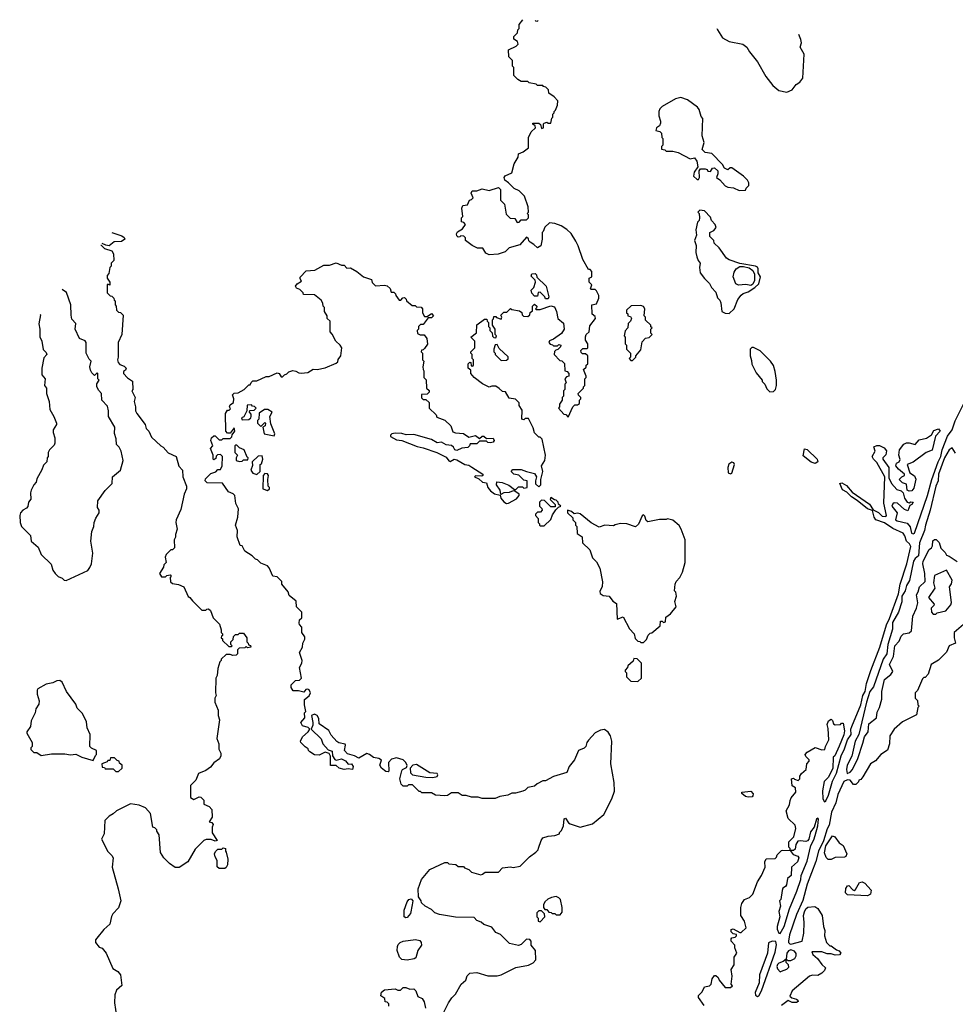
# Model space of a CAD drawing. Extents: x 2386423 to 2568864, y 578392 to 761999.
# Tile 282 of 454: x 2450858 to 2457830, y 742574 to 749910. Entities that reach past the tile are written whole.
import ezdxf

# ---------------------------------------------------------------- set-up
doc = ezdxf.new("R2010")
doc.units = 0

msp = doc.modelspace()

# ---------------------------------------------------------------- linework, layer by layer
at = {"layer": '0CON05XD'}
for points in [[(2454225.9, 746575.9), (2454310, 746525), (2454310, 746515), (2454301.7, 746508.3), (2454255, 746512.5), (2454247.5, 746505), (2454279.5, 746489.5), (2454306.7, 746465), (2454335, 746460), (2454345.4, 746425), (2454365, 746400), (2454395, 746377.1), (2454438.3, 746368.3), (2454442.5, 746345), (2454465, 746318.9), (2454485, 746306.7), (2454501.1, 746308.9), (2454560.7, 746339.3), (2454580, 746365), (2454580, 746375), (2454548.3, 746398.3), (2454535, 746400), (2454505, 746386.7), (2454466.1, 746383.9), (2454441.7, 746371.7), (2454436.7, 746405), (2454410, 746445), (2454412.5, 746467.5), (2454451.7, 746461.7), (2454501.7, 746441.7), (2454545, 746410), (2454555, 746410), (2454575, 746430), (2454605, 746430), (2454615, 746420), (2454640, 746425), (2454640, 746475), (2454615, 746480), (2454577, 746517), (2454540, 746525), (2454520, 746545), (2454531.7, 746558.3), (2454595, 746560), (2454633, 746543), (2454695, 746530), (2454707.5, 746505), (2454700, 746475), (2454701.7, 746451.7), (2454725, 746430), (2454740, 746445), (2454740, 746485), (2454756.2, 746545), (2454746.7, 746585), (2454770, 746625), (2454776.2, 746665), (2454750, 746785), (2454735, 746800), (2454725, 746800), (2454693, 746833), (2454685, 746870), (2454648.3, 746938.3), (2454625, 746940), (2454615, 746930), (2454600, 746935), (2454601.7, 747001.7), (2454580, 747035), (2454580, 747055), (2454551.7, 747081.7), (2454505, 747090), (2454478.3, 747138.3), (2454455, 747140), (2454431.7, 747161.7), (2454405, 747180), (2454375, 747180), (2454355, 747172.5), (2454306.4, 747196.4), (2454244, 747244), (2454220, 747275), (2454218.3, 747298.3), (2454200, 747315), (2454200, 747345), (2454211.7, 747358.3), (2454220, 747355), (2454221.7, 747331.7), (2454235, 747330), (2454240, 747335), (2454240, 747375), (2454230, 747385), (2454230, 747415), (2454220, 747425), (2454220, 747435), (2454250, 747465), (2454250, 747515), (2454220, 747545), (2454261.7, 747578.3), (2454263.9, 747636.1), (2454321.7, 747678.3), (2454338.3, 747678.3), (2454340, 747665), (2454350, 747655), (2454350, 747625), (2454360, 747615), (2454360, 747595), (2454378.3, 747578.3), (2454381.7, 747551.7), (2454391.7, 747541.7), (2454405, 747540), (2454410, 747555), (2454400, 747565), (2454400, 747605), (2454380, 747635), (2454380, 747675), (2454388.3, 747681.7), (2454391.7, 747698.3), (2454405, 747700), (2454411.7, 747691.7), (2454445, 747680), (2454450, 747695), (2454441.7, 747708.3), (2454465, 747730), (2454488.3, 747731.7), (2454515, 747757.5), (2454525, 747750), (2454581.7, 747741.7), (2454598.3, 747728.3), (2454601.7, 747711.7), (2454611.7, 747701.7), (2454645, 747700), (2454658.3, 747711.7), (2454661.7, 747728.3), (2454678.3, 747741.7), (2454680, 747775), (2454695, 747790), (2454710, 747775), (2454708.3, 747761.7), (2454700, 747755), (2454705, 747750), (2454735, 747750), (2454815, 747777.5), (2454841.7, 747771.7), (2454857.5, 747735), (2454867.5, 747685), (2454909.4, 747649.4), (2454916, 747604), (2454895, 747572.5), (2454835, 747530), (2454805, 747517.5), (2454800, 747505), (2454811.7, 747491.7), (2454828.3, 747488.3), (2454835, 747480), (2454865, 747480), (2454875, 747490), (2454890, 747485), (2454888.3, 747471.7), (2454868.3, 747451.7), (2454851.7, 747448.3), (2454841.7, 747438.3), (2454840, 747415), (2454881.7, 747371.7), (2454898.3, 747368.3), (2454918.3, 747348.3), (2454920, 747295), (2454938.3, 747288.3), (2454950, 747275), (2454950, 747255), (2454931.7, 747248.3), (2454920, 747235), (2454930, 747205), (2454920, 747195), (2454920, 747155), (2454910, 747145), (2454910, 747105), (2454900, 747095), (2454900, 747075), (2454880, 747045), (2454880, 747025), (2454872.5, 747015), (2454911.7, 746971.7), (2454928.3, 746968.3), (2454945, 746950), (2454980, 747025), (2454995, 747040), (2455015, 747040), (2455028.3, 747051.7), (2455030, 747075), (2455040, 747085), (2455040, 747095), (2455021.7, 747111.7), (2455020, 747125), (2455060, 747165), (2455060, 747175), (2455070, 747185), (2455070, 747235), (2455080, 747245), (2455080, 747255), (2455060, 747305), (2455078.3, 747321.7), (2455080, 747335), (2455090, 747345), (2455090, 747405), (2455075, 747420), (2455051.7, 747421.7), (2455041.7, 747431.7), (2455040, 747445), (2455055, 747460), (2455085, 747460), (2455090, 747465), (2455090, 747495), (2455073, 747523), (2455073, 747547), (2455080, 747565), (2455100, 747585), (2455105, 747630), (2455147.5, 747685), (2455145, 747700), (2455122.5, 747715), (2455120, 747785), (2455156.4, 747793.6), (2455172.5, 747835), (2455173.3, 747855), (2455155, 747890), (2455145, 747900), (2455115, 747900), (2455110, 747905), (2455120, 747935), (2455100, 747955), (2455100, 747985), (2455120, 747995), (2455120, 748035), (2455108.3, 748048.3), (2455095, 748050), (2455054.1, 748124.1), (2455020, 748225), (2455000.7, 748260.7), (2454966.1, 748316.1), (2454935, 748347.5), (2454893.3, 748373.3), (2454845, 748392.5), (2454805, 748397.5), (2454770, 748365), (2454758.3, 748331.7), (2454750, 748325), (2454750, 748275), (2454740, 748225), (2454715, 748210), (2454690, 748235), (2454661.7, 748251.7), (2454651.7, 748261.7), (2454648.3, 748278.3), (2454635, 748290), (2454585, 748232.5), (2454505, 748210), (2454475, 748180), (2454423, 748163), (2454355, 748157.5), (2454330.7, 748170.7), (2454308.3, 748208.3), (2454268.3, 748208.3), (2454228.3, 748228.3), (2454180, 748265), (2454180, 748285), (2454168.3, 748298.3), (2454145, 748300), (2454138.3, 748291.7), (2454125, 748290), (2454115, 748300), (2454112.5, 748315), (2454120.7, 748329.3), (2454158.3, 748351.7), (2454180, 748385), (2454168.3, 748398.3), (2454150, 748405), (2454150, 748435), (2454160, 748445), (2454152.5, 748505), (2454160, 748525), (2454195, 748530), (2454210, 748565), (2454225, 748570), (2454237, 748583), (2454223, 748617), (2454230, 748635), (2454265, 748633.8), (2454305, 748648.8), (2454355, 748636.7), (2454425, 748660), (2454440, 748645), (2454440, 748565), (2454470, 748535), (2454481.7, 748461.7), (2454511.7, 748431.7), (2454548.3, 748428.3), (2454565, 748400), (2454578.3, 748401.7), (2454595, 748420), (2454635, 748420), (2454650, 748435), (2454650, 748455), (2454640, 748465), (2454650, 748475), (2454647.5, 748515), (2454620, 748595), (2454580, 748635), (2454541.7, 748651.7), (2454500, 748695), (2454473.6, 748713.6), (2454468.8, 748735), (2454475, 748746.2), (2454525, 748770), (2454542.5, 748835), (2454572.5, 748885), (2454575, 748910), (2454610, 748925), (2454650, 748955), (2454648.3, 749031.7), (2454670, 749075), (2454700, 749105), (2454698.3, 749118.3), (2454681.7, 749131.7), (2454681.7, 749138.3), (2454725, 749140), (2454738.3, 749128.3), (2454745, 749100), (2454760, 749105), (2454760, 749135), (2454765, 749140), (2454785, 749147.5), (2454795, 749140), (2454815, 749140), (2454823, 749177), (2454830, 749185), (2454830, 749205), (2454840, 749215), (2454840, 749225), (2454850, 749235), (2454866.4, 749273.6), (2454867.5, 749305), (2454840, 749335), (2454801.7, 749361.7), (2454798.3, 749388.3), (2454778.3, 749408.3), (2454761.7, 749411.7), (2454755, 749420), (2454715, 749420), (2454705, 749430), (2454655, 749440), (2454645, 749450), (2454595, 749450), (2454570, 749465), (2454540, 749495), (2454540, 749555), (2454530, 749565), (2454530, 749605), (2454503, 749633), (2454500, 749685), (2454556.1, 749713.9), (2454571.7, 749728.3), (2454566.4, 749746.4), (2454540, 749765), (2454540, 749785), (2454568.3, 749811.7), (2454570, 749835), (2454580, 749845), (2454580, 749875), (2454605.6, 749910.1)], [(2454697.7, 749906), (2454701.7, 749901.7), (2454715, 749900), (2454720.2, 749905)], [(2456053, 749844.7), (2456057.5, 749835), (2456094.1, 749774.1), (2456145, 749747.5), (2456245, 749726.7), (2456275.9, 749705.9), (2456295, 749670), (2456356.7, 749595), (2456416.4, 749486.4), (2456470.7, 749420.7), (2456515, 749383.3), (2456575, 749370), (2456615, 749387.5), (2456643.6, 749426.4), (2456670, 749445), (2456692.5, 749475), (2456703, 749653), (2456673.3, 749705), (2456683, 749737), (2456678.3, 749761.7), (2456664.2, 749801)], [(2456218.3, 748638.3), (2456265, 748640), (2456270, 748655), (2456290, 748675), (2456290, 748695), (2456280, 748715), (2456250, 748745), (2456165, 748807.5), (2456153, 748807), (2456135, 748792.5), (2456110, 748805), (2456095, 748830), (2456015, 748912.5), (2455965, 748920), (2455943, 748943), (2455958.8, 748995), (2455943.3, 749045), (2455947.5, 749175), (2455935, 749190), (2455920.8, 749240.8), (2455909.5, 749259.5), (2455835, 749313.3), (2455785, 749330), (2455745, 749320), (2455645, 749262.5), (2455627.5, 749245), (2455620, 749225), (2455620, 749195), (2455632.5, 749155), (2455631.7, 749138.3), (2455625, 749120), (2455602.5, 749105), (2455597.5, 749085), (2455627, 749077), (2455640, 749065), (2455643, 749033), (2455650, 749025), (2455650, 748975), (2455640, 748965), (2455640, 748945), (2455665, 748940), (2455675, 748930), (2455725, 748930), (2455765, 748920), (2455853, 748873), (2455885, 748880), (2455902.5, 748855), (2455910, 748815), (2455882.5, 748775), (2455877.5, 748745), (2455905, 748720), (2455915, 748720), (2455922.5, 748735), (2455920, 748785), (2455931.7, 748798.3), (2455965, 748800), (2455980, 748795), (2455985, 748782.5), (2456005, 748780), (2456020, 748805), (2456035, 748807.5), (2456060, 748785), (2456059.3, 748760.7), (2456050, 748735), (2456075, 748717.5), (2456115, 748672.5), (2456135, 748662.5), (2456177, 748657), (2456218.3, 748638.3)], [(2456145, 747720), (2456182.5, 747755), (2456210, 747825), (2456235, 747857.5), (2456249.3, 747870.7), (2456285, 747883.3), (2456336.1, 747913.9), (2456365, 747943.3), (2456376.7, 747995), (2456361.2, 748025), (2456361.2, 748055), (2456355, 748066.7), (2456340, 748075), (2456225, 748093.8), (2456145, 748120), (2456125, 748132.5), (2456069.3, 748209.3), (2456032.5, 748245), (2456030, 748265), (2456000, 748295), (2456000, 748325), (2456029.3, 748340.7), (2456047, 748363), (2456040, 748385), (2456013, 748413), (2456005, 748440), (2455960, 748485), (2455925, 748490), (2455910, 748475), (2455920, 748465), (2455922.5, 748435), (2455920, 748415), (2455908.3, 748401.7), (2455896.4, 748343.6), (2455901.2, 748305), (2455886.7, 748265), (2455898.3, 748228.3), (2455896.7, 748175), (2455903.9, 748143.9), (2455912.5, 748115), (2455927.5, 748095), (2455922.5, 748065), (2455927.5, 748025), (2455960.7, 747980.7), (2455997.5, 747945), (2456012.5, 747915), (2456045, 747880), (2456058.3, 747838.3), (2456075, 747820), (2456081.7, 747801.7), (2456090, 747735), (2456115, 747722.5), (2456145, 747720)], [(2451543.5, 748323.9), (2451619.4, 748299.4), (2451636.9, 748286.9), (2451640, 748275), (2451615, 748258.5), (2451561.2, 748255), (2451525, 748226), (2451500, 748230), (2451472.8, 748243)], [(2451461.7, 748230.4), (2451465, 748230), (2451490, 748205), (2451545, 748187.5), (2451557.5, 748165), (2451560, 748115), (2451540, 748095), (2451540, 748075), (2451530, 748065), (2451521.7, 748018.3), (2451510, 748005), (2451510, 747985), (2451530, 747955), (2451528.3, 747931.7), (2451515, 747940), (2451510, 747935), (2451510, 747875), (2451531.7, 747851.7), (2451545, 747850), (2451560, 747835), (2451561.7, 747821.7), (2451570, 747815), (2451570, 747785), (2451577, 747777), (2451580, 747745), (2451595, 747730), (2451608.3, 747728.3), (2451627.5, 747707.5), (2451617.5, 747565), (2451592.5, 747505), (2451592.5, 747395), (2451587.5, 747375), (2451592.5, 747355), (2451605, 747340), (2451635, 747330), (2451650, 747315), (2451645, 747300), (2451631.7, 747288.3), (2451630, 747275), (2451661.7, 747241.7), (2451697, 747217), (2451700, 747155), (2451692.5, 747145), (2451717.5, 747095), (2451710, 747065), (2451720, 747025), (2451720, 746995), (2451730, 746975), (2451792.5, 746895), (2451800, 746865), (2451820, 746845), (2451840.7, 746800.7), (2451910, 746735), (2451926.4, 746726.4), (2451963.6, 746683.6), (2452022.5, 746655), (2452043, 746583), (2452070, 746555), (2452072.5, 746505), (2452100, 746435), (2452100, 746415), (2452083.3, 746375), (2452059.3, 746260.7), (2452022.5, 746185), (2452020, 746165), (2452030, 746115), (2452017.5, 746075), (2452017.5, 746055), (2452007.5, 746035), (2452010, 745975), (2451995, 745960), (2451985, 745960), (2451950, 745925), (2451942.5, 745905), (2451950, 745865), (2451931.7, 745848.3), (2451928.3, 745831.7), (2451900, 745785), (2451915, 745760), (2451945, 745760), (2451955, 745770), (2451980, 745775), (2451987.5, 745765), (2451980, 745755), (2451981.7, 745721.7), (2451995, 745710), (2452041.7, 745701.7), (2452080, 745685), (2452113.6, 745613.6), (2452126.4, 745606.4), (2452145, 745580), (2452215, 745510), (2452245, 745510), (2452251.7, 745518.3), (2452265, 745520), (2452278.3, 745508.3), (2452300, 745455), (2452347, 745407), (2452360, 745365), (2452360, 745345), (2452370, 745335), (2452368.3, 745321.7), (2452361.7, 745318.3), (2452360, 745305), (2452368.3, 745298.3), (2452370, 745285), (2452415, 745240), (2452435, 745240), (2452440, 745245), (2452430, 745255), (2452430, 745275), (2452448.3, 745291.7), (2452450, 745315), (2452465, 745330), (2452485, 745330), (2452495, 745340), (2452525, 745340), (2452550, 745305), (2452550, 745275), (2452560, 745265), (2452561.7, 745251.7), (2452578.3, 745248.3), (2452580, 745235), (2452555, 745230), (2452545, 745240), (2452535, 745230), (2452493, 745227), (2452480, 745215), (2452480, 745185), (2452470, 745175), (2452445, 745172.5), (2452425, 745180), (2452395, 745180), (2452360, 745145), (2452360, 745135), (2452350, 745125), (2452333, 745077), (2452330, 745025), (2452320, 745005), (2452317.5, 744895), (2452322.5, 744875), (2452312.5, 744855), (2452312.5, 744825), (2452337.5, 744765), (2452337.5, 744725), (2452346.7, 744695), (2452327.5, 744555), (2452342.5, 744515), (2452342.5, 744475), (2452356.7, 744445), (2452356.7, 744425), (2452345.9, 744404.1), (2452305, 744372.5), (2452278.3, 744341.7), (2452245, 744317.5), (2452190, 744295), (2452170, 744245), (2452130, 744205), (2452130, 744115), (2452155, 744100), (2452195, 744120), (2452208.3, 744118.3), (2452230, 744095), (2452230, 744065), (2452268.3, 744048.3), (2452290, 744025), (2452291.7, 743968.3), (2452270, 743935), (2452288.3, 743928.3), (2452300, 743915), (2452292.5, 743895), (2452293, 743853), (2452330, 743795), (2452315, 743790), (2452285, 743802.5), (2452248.3, 743801.7), (2452230, 743795), (2452165, 743730), (2452110, 743635), (2452045, 743592.5), (2452015, 743593.3), (2451974.1, 743624.1), (2451932.5, 743665), (2451907.5, 743705), (2451897, 743837), (2451880, 743865), (2451880, 743875), (2451865, 743890), (2451850, 743895), (2451832.5, 743995), (2451795, 744037.5), (2451747, 744057), (2451683, 744067), (2451580, 744015), (2451555, 743992.5), (2451523.6, 743976.4), (2451492.5, 743945), (2451487.5, 743845), (2451466.7, 743805), (2451515, 743712.5), (2451543.9, 743683.9), (2451553.3, 743665), (2451546, 743595), (2451591.2, 743435), (2451610, 743345), (2451595, 743293.3), (2451552.7, 743247.3), (2451542.3, 743227.7), (2451528.3, 743171.7), (2451485, 743132.5), (2451431.7, 743068.3), (2451422.5, 743055), (2451422.5, 743035), (2451450.7, 743000.7), (2451473, 742993), (2451502.5, 742955), (2451550.7, 742840.7), (2451589.3, 742819.3), (2451607.5, 742795), (2451617.5, 742715), (2451579.3, 742680.7), (2451566.7, 742645), (2451563.6, 742586.4), (2451580, 742485)], [(2454105, 742650), (2454146.4, 742723.6), (2454182.5, 742755), (2454193, 742787), (2454213, 742807), (2454265, 742812.5), (2454347, 742787), (2454415, 742786.2), (2454445, 742793.8), (2454555, 742847.5), (2454650, 742865), (2454685, 742883.3), (2454703, 742907), (2454700, 742975), (2454670, 743015), (2454670, 743045), (2454658.3, 743058.3), (2454635, 743060), (2454595, 743020), (2454575, 743012.5), (2454508.3, 743028.3), (2454440, 743095), (2454405, 743110), (2454375, 743150), (2454315, 743170), (2454297, 743187), (2454265, 743200), (2454245, 743220), (2454105, 743222.5), (2453985, 743242.5), (2453950, 743255), (2453925, 743280), (2453880, 743305), (2453851.7, 743331.7), (2453850, 743345), (2453830, 743375), (2453827.5, 743435), (2453852.5, 743505), (2453915, 743580), (2454025, 743630), (2454045, 743630), (2454055, 743620), (2454107, 743617), (2454125, 743600), (2454165, 743600), (2454171.7, 743591.7), (2454205, 743580), (2454225, 743560), (2454295, 743540), (2454307, 743543), (2454325, 743560), (2454425, 743560), (2454455, 743590), (2454515, 743597.5), (2454535, 743592.5), (2454587, 743603), (2454657, 743673), (2454703, 743707), (2454720, 743725), (2454723, 743737), (2454742.5, 743795), (2454756.4, 743813.6), (2454795, 743827.5), (2454845, 743831.2), (2454880, 743845), (2454880, 743855), (2454895, 743870), (2454908.8, 743905), (2454915, 743957.5), (2454925, 743962.5), (2454946.7, 743926.7), (2454959.3, 743919.3), (2455035, 743893.8), (2455125, 743920), (2455210.7, 743989.3), (2455270, 744105), (2455288.8, 744161.2), (2455287.7, 744227.7), (2455263.8, 744365), (2455271.2, 744535), (2455260, 744575), (2455243, 744603), (2455215, 744622.5), (2455185, 744617.5), (2455145, 744597.5), (2455095, 744542.5), (2455084, 744526), (2455076.2, 744495), (2455065, 744482.5), (2455022.5, 744465), (2454991.2, 744395), (2454951.2, 744345), (2454935, 744302.5), (2454835, 744272.5), (2454775, 744240), (2454755, 744240), (2454713, 744217), (2454695, 744200), (2454645, 744190), (2454625, 744170), (2454607, 744163), (2454551.7, 744148.3), (2454525, 744147.5), (2454495, 744132.5), (2454435, 744122.5), (2454401.7, 744108.3), (2454305, 744107.5), (2454273, 744117), (2454225, 744117.5), (2454185, 744130), (2454155, 744130), (2454125, 744150), (2454075, 744150), (2454045, 744130), (2454025, 744127.5), (2453955, 744132.5), (2453925, 744150), (2453855, 744150), (2453845, 744160), (2453835, 744160), (2453785, 744210), (2453755, 744210), (2453745, 744200), (2453715, 744200), (2453700, 744215), (2453690, 744255), (2453704.2, 744315), (2453710, 744325), (2453740.3, 744339.7), (2453745.8, 744354.2), (2453735.5, 744375), (2453715.3, 744395.3), (2453665, 744410.3), (2453628.7, 744401.3), (2453606.9, 744375), (2453607.7, 744312.3), (2453603, 744307), (2453585, 744310), (2453554.3, 744334.3), (2453540, 744355), (2453553.6, 744393.6), (2453533.3, 744405), (2453495, 744412.5), (2453465, 744435.5), (2453445, 744442.1), (2453385, 744408.9), (2453353.3, 744425), (2453299.7, 744439.7), (2453277.1, 744465), (2453286.2, 744505), (2453282.2, 744512.2), (2453235, 744522.9), (2453221.5, 744531.5), (2453179.8, 744579.8), (2453160, 744615), (2453090, 744665), (2453087.1, 744705), (2453075, 744725.8), (2453054.1, 744735.9), (2453033, 744727), (2453042.5, 744675), (2453042.5, 744655), (2453030, 744625), (2453103, 744553), (2453117.5, 744515), (2453155, 744470), (2453185, 744460), (2453187.5, 744425), (2453205, 744397.5), (2453215, 744392.5), (2453255, 744402.5), (2453285, 744387.5), (2453305, 744362.5), (2453330, 744365), (2453342.5, 744345), (2453337, 744323), (2453305, 744330), (2453275, 744324.2), (2453237.5, 744335), (2453215, 744352.5), (2453173, 744353), (2453173, 744423), (2453163, 744443), (2453135, 744453.3), (2453088.3, 744431.7), (2453054.1, 744434.1), (2453020, 744455), (2453010, 744465), (2453008.3, 744478.3), (2452985, 744492.5), (2452952.5, 744525), (2452950, 744535), (2452963.9, 744566.1), (2453006.4, 744603.6), (2453020, 744625), (2453007, 744637), (2452965, 744650), (2452952.5, 744675), (2452981.7, 744708.3), (2452980, 744745), (2452990, 744755), (2452980, 744805), (2452980, 744845), (2453015, 744873.8), (2453024, 744895), (2453015, 744917.5), (2453005, 744923.3), (2452990.7, 744919.3), (2452975, 744900), (2452935, 744910), (2452895, 744910), (2452880, 744935), (2452880, 744955), (2452913, 744987), (2452941.7, 744988.3), (2452957.5, 745005), (2452942.5, 745085), (2452960, 745115), (2452962, 745135), (2452943.3, 745195), (2452965.9, 745234.1), (2452967.5, 745265), (2452982.5, 745295), (2452981.7, 745311.7), (2452960, 745345), (2452960, 745385), (2452943, 745403), (2452940, 745415), (2452941.7, 745438.3), (2452960, 745455), (2452960, 745495), (2452920, 745535), (2452918.3, 745578.3), (2452865, 745620), (2452857, 745647), (2452810, 745705), (2452810, 745725), (2452775, 745760), (2452743.6, 745763.6), (2452717, 745827), (2452705, 745840), (2452655, 745860), (2452630, 745885), (2452615, 745890), (2452590, 745915), (2452535, 745950), (2452515, 745990), (2452501.7, 745991.7), (2452478.3, 746058.3), (2452480, 746105), (2452466.7, 746145), (2452482.5, 746205), (2452487.5, 746265), (2452467.5, 746305), (2452460, 746365), (2452448.3, 746378.3), (2452413.6, 746393.6), (2452368.3, 746458.3), (2452255, 746460), (2452240, 746475), (2452241.7, 746488.3), (2452281.7, 746528.3), (2452318.3, 746541.7), (2452335, 746560), (2452355, 746560), (2452367.5, 746585), (2452370, 746655), (2452355, 746670), (2452331.7, 746668.3), (2452321.7, 746658.3), (2452318.3, 746641.7), (2452305, 746630), (2452300, 746635), (2452300, 746665), (2452280, 746715), (2452297.5, 746735), (2452282.5, 746775), (2452287.5, 746795), (2452305, 746810), (2452315, 746810), (2452345, 746780), (2452365, 746780), (2452375, 746790), (2452425, 746790), (2452438.3, 746801.7), (2452441.7, 746818.3), (2452460, 746845), (2452455, 746870), (2452425, 746830), (2452405, 746830), (2452392.5, 746845), (2452390, 746975), (2452405, 747000), (2452418.3, 747001.7), (2452428.3, 747011.7), (2452420, 747025), (2452425, 747040), (2452451.7, 747058.3), (2452452.5, 747085), (2452442.5, 747115), (2452455, 747127.5), (2452485, 747130), (2452530, 747155), (2452565, 747190), (2452575, 747190), (2452581.7, 747208.3), (2452595, 747220), (2452625, 747220), (2452695, 747252.5), (2452717, 747253), (2452775, 747280), (2452790, 747275), (2452805, 747250), (2452815, 747250), (2452830, 747265), (2452848.3, 747271.7), (2452863, 747287), (2452893.6, 747296.4), (2452915, 747292.5), (2452938.3, 747278.3), (2452955, 747277.5), (2453005, 747282.5), (2453045, 747307.5), (2453075, 747303.3), (2453135, 747316.7), (2453215, 747350), (2453228.3, 747361.7), (2453231.7, 747378.3), (2453250, 747405), (2453257.5, 747465), (2453246.4, 747486.4), (2453213.9, 747513.9), (2453187, 747567), (2453170, 747585), (2453170, 747665), (2453150, 747685), (2453150, 747705), (2453130, 747735), (2453130, 747765), (2453120, 747775), (2453117, 747797), (2453105, 747820), (2453055, 747860), (2452971.7, 747861.7), (2452970, 747875), (2452945, 747900), (2452920.7, 747910.7), (2452912.5, 747925), (2452925, 747942.5), (2452958.3, 747961.7), (2452948.3, 747978.3), (2452948.3, 747991.7), (2452991.7, 748038.3), (2453056.4, 748043.6), (2453125, 748080), (2453165, 748080), (2453215, 748097.5), (2453255, 748080), (2453275, 748080), (2453295, 748060), (2453321.7, 748061.7), (2453370, 748035), (2453420, 747995), (2453480, 747975), (2453483, 747953), (2453508.3, 747928.3), (2453575, 747932.5), (2453597, 747927), (2453618.3, 747908.3), (2453625, 747880), (2453645, 747880), (2453658.3, 747868.3), (2453660, 747855), (2453685, 747820), (2453698.3, 747821.7), (2453711.7, 747838.3), (2453725, 747840), (2453738.3, 747828.3), (2453740, 747815), (2453781.7, 747781.7), (2453805, 747780), (2453815, 747770), (2453848.3, 747768.3), (2453860, 747755), (2453860, 747725), (2453875, 747700), (2453895, 747700), (2453925, 747720), (2453940, 747705), (2453925, 747690), (2453901.7, 747688.3), (2453865, 747640), (2453845, 747640), (2453830, 747625), (2453830, 747605), (2453820, 747595), (2453821.7, 747571.7), (2453842.5, 747562.5), (2453871.7, 747561.7), (2453892.5, 747535), (2453896.4, 747493.6), (2453875, 747460), (2453865, 747450), (2453851.7, 747448.3), (2453850, 747435), (2453860, 747425), (2453860, 747375), (2453870, 747365), (2453862.5, 747325), (2453863, 747303), (2453870, 747295), (2453870, 747245), (2453887, 747227), (2453890, 747165), (2453908.3, 747148.3), (2453910, 747135), (2453895, 747120), (2453851.7, 747118.3), (2453851.7, 747091.7), (2453865, 747080), (2453885, 747080), (2453908.3, 747058.3), (2453910, 747015), (2453960, 746965), (2453965, 746950), (2454025, 746927.5), (2454070, 746885), (2454085, 746840), (2454105, 746832.5), (2454165, 746827.5), (2454205, 746800), (2454255, 746813.3), (2454285, 746790), (2454305, 746807.5), (2454315, 746807.5), (2454335, 746790), (2454385, 746792.5), (2454392.5, 746775), (2454385, 746762.5), (2454365, 746757.5), (2454345, 746760), (2454335, 746770), (2454285, 746770), (2454265, 746750), (2454215, 746750), (2454210, 746735), (2454197, 746723), (2454153, 746717), (2454115, 746700), (2454100, 746705), (2454090, 746725), (2454075, 746737.5), (2454035, 746743.3), (2454001.7, 746761.7), (2453968.3, 746758.3), (2453925, 746783.3), (2453795, 746818.8), (2453736.4, 746816.4), (2453705, 746826.2), (2453655, 746830), (2453630, 746825), (2453620, 746815), (2453620, 746805), (2453665, 746780), (2453705, 746776.2), (2453819.5, 746729.5), (2453865, 746721.2), (2453965, 746686.2), (2454035, 746651.2), (2454055, 746622.5), (2454065, 746617.5), (2454095, 746636.2), (2454115, 746631.2), (2454175, 746596.2), (2454205, 746590), (2454225.9, 746575.9)], [(2454795, 747830), (2454775, 747830), (2454770, 747845), (2454735, 747880), (2454721.7, 747878.3), (2454715, 747850), (2454695, 747850), (2454673, 747873), (2454670, 747895), (2454690, 747915), (2454700, 747955), (2454698.3, 747968.3), (2454668.3, 747998.3), (2454675, 748017.5), (2454698.3, 748018.3), (2454708.3, 748008.3), (2454711.7, 747991.7), (2454780, 747925), (2454800, 747845), (2454795, 747830)], [(2456305, 747930), (2456268, 747938), (2456215, 747931.1), (2456193.3, 747943.3), (2456173.5, 747995), (2456180.7, 748029.3), (2456197.2, 748052.8), (2456225, 748070.6), (2456251.9, 748071.9), (2456292.2, 748062.2), (2456321.9, 748041.9), (2456334.2, 748015), (2456333.2, 747966.8), (2456320.7, 747939.3), (2456305, 747930)], [(2451010.1, 747713.6), (2451011.7, 747711.7), (2451000, 747645), (2451007.5, 747605), (2451008.3, 747548.3), (2451022.5, 747515), (2451033, 747453), (2451055, 747430), (2451060, 747415), (2451038.3, 747391.7), (2451023.3, 747315), (2451022.5, 747265), (2451047.5, 747235), (2451042.5, 747185), (2451056.7, 747165), (2451057.5, 747125), (2451077.5, 747065), (2451083.3, 747005), (2451112.5, 746955), (2451132.5, 746905), (2451132.5, 746895), (2451107.5, 746855), (2451107.5, 746835), (2451120, 746795), (2451120, 746755), (2451115, 746740), (2451080, 746705), (2451070, 746685), (2451070, 746655), (2451063, 746647), (2451060, 746615), (2451035, 746590), (2451023.3, 746556.7), (2450985, 746490), (2450980, 746465), (2450962.5, 746445), (2450942.5, 746405), (2450937.5, 746385), (2450941.7, 746338.3), (2450922.5, 746315), (2450917, 746283), (2450909.3, 746270.7), (2450880, 746255), (2450862.5, 746235), (2450857.5, 746215), (2450860, 746165), (2450870, 746135), (2450937, 746067), (2450942.5, 746025), (2450995, 745980), (2451017.5, 745925), (2451093, 745853), (2451105, 745810), (2451122.5, 745785), (2451145, 745762.5), (2451175, 745750), (2451190, 745735), (2451205, 745732.5), (2451365, 745807.5), (2451380.7, 745829.3), (2451392.5, 745855), (2451402.5, 745935), (2451386.7, 746025), (2451393.9, 746096.1), (2451410, 746135), (2451412.5, 746165), (2451424.1, 746195.9), (2451450, 746235), (2451450, 746255), (2451437.5, 746275), (2451440, 746325), (2451495, 746402.5), (2451546.7, 746455), (2451550, 746505), (2451607.5, 746555), (2451627.5, 746625), (2451612.5, 746695), (2451600, 746725), (2451580, 746745), (2451576.4, 746786.4), (2451563, 746827), (2451567.5, 746875), (2451520, 746955), (2451520, 746995), (2451511.7, 747031.7), (2451470, 747075), (2451467.5, 747125), (2451446.4, 747146.4), (2451432.5, 747175), (2451433, 747197), (2451450, 747225), (2451440, 747235), (2451440, 747275), (2451435, 747280), (2451415, 747260), (2451395, 747280), (2451385, 747300), (2451380, 747325), (2451390, 747365), (2451375, 747380), (2451353.3, 747425), (2451352.5, 747505), (2451345, 747517.5), (2451302.5, 747535), (2451270, 747605), (2451276.4, 747646.4), (2451245, 747680), (2451240.7, 747709.3), (2451237.5, 747785), (2451207, 747877), (2451175, 747900), (2451173, 747900)], [(2455425, 747370), (2455450, 747395), (2455450, 747405), (2455485, 747450), (2455495, 747510), (2455521.7, 747538.3), (2455548.3, 747541.7), (2455570, 747565), (2455560, 747575), (2455560, 747605), (2455570, 747615), (2455561.7, 747621.7), (2455560, 747635), (2455521.7, 747671.7), (2455520, 747695), (2455510, 747705), (2455516.2, 747755), (2455505, 747773.3), (2455485, 747781.2), (2455415, 747777.5), (2455380, 747745), (2455380, 747725), (2455388.3, 747718.3), (2455390, 747705), (2455408.3, 747698.3), (2455417.5, 747685), (2455410, 747665), (2455393, 747647), (2455390, 747615), (2455368.3, 747591.7), (2455362.5, 747555), (2455370, 747545), (2455370, 747495), (2455380, 747485), (2455380, 747455), (2455410, 747425), (2455410, 747395), (2455400, 747385), (2455411.7, 747371.7), (2455425, 747370)], [(2454445, 747370), (2454485, 747372.5), (2454497, 747383), (2454498.3, 747398.3), (2454430.7, 747460.7), (2454415, 747490), (2454401.7, 747488.3), (2454390, 747455), (2454390, 747435), (2454400, 747425), (2454400, 747415), (2454445, 747370)], [(2456448.3, 747138.3), (2456475, 747140), (2456490, 747155), (2456497.5, 747185), (2456497.5, 747225), (2456488.3, 747288.3), (2456473.6, 747333.6), (2456452.5, 747365), (2456375, 747442.5), (2456325, 747467.5), (2456313, 747467), (2456300, 747455), (2456300, 747405), (2456311.7, 747371.7), (2456313, 747343), (2456345, 747280), (2456390, 747225), (2456390, 747215), (2456410, 747195), (2456425, 747160), (2456448.3, 747138.3)], [(2456187.5, 743015), (2456160, 743045), (2456158.3, 743061.7), (2456165, 743070), (2456190, 743075), (2456200, 743085), (2456200, 743095), (2456175, 743100), (2456160, 743115), (2456158.3, 743131.7), (2456175, 743136.7), (2456225, 743110), (2456235, 743110), (2456270, 743145), (2456257.5, 743195), (2456232.5, 743235), (2456232.5, 743295), (2456240, 743325), (2456257.5, 743355), (2456295, 743370), (2456320, 743395), (2456355, 743487.5), (2456386.2, 743535), (2456413.3, 743595), (2456411.2, 743635), (2456420.7, 743659.3), (2456488.3, 743661.7), (2456498.3, 743671.7), (2456501.7, 743688.3), (2456535, 743720), (2456545, 743722.5), (2456600, 743720), (2456621.7, 743691.7), (2456655, 743677.5), (2456662.5, 743665), (2456652.5, 743635), (2456610, 743595), (2456607.5, 743535), (2456579.3, 743510.7), (2456572.5, 743465), (2456565, 743452.5), (2456545, 743440), (2456538.3, 743421.7), (2456530, 743355), (2456520, 743345), (2456527.5, 743305), (2456515.7, 743265), (2456521.4, 743225), (2456501.9, 743155), (2456502.5, 743135), (2456515, 743103.3), (2456525, 743101.2), (2456555, 743154.4), (2456593.1, 743286.9), (2456648.1, 743418.1), (2456678.7, 743505), (2456680.8, 743535), (2456725, 743640), (2456751.8, 743758.2), (2456775, 743800), (2456785, 743832), (2456805.3, 743905), (2456810, 743955), (2456805, 743961.2), (2456795, 743953.3), (2456776.9, 743893.1), (2456750.9, 743859.1), (2456737.5, 743805), (2456728.2, 743791.8), (2456715, 743787.1), (2456675, 743793.3), (2456655, 743790), (2456640, 743765), (2456635, 743730), (2456625, 743720), (2456600, 743720), (2456600, 743735), (2456590, 743745), (2456590, 743785), (2456627, 743823), (2456640, 743885), (2456635, 743910), (2456585, 743960), (2456570, 744015), (2456595, 744060), (2456598.3, 744091.7), (2456607.5, 744112.5), (2456640, 744155), (2456638.3, 744188.3), (2456613, 744203), (2456610, 744255), (2456625, 744260), (2456631.7, 744251.7), (2456658.3, 744241.7), (2456670, 744255), (2456670, 744275), (2456682.5, 744295), (2456717.5, 744325), (2456723, 744367), (2456740, 744385), (2456740, 744395), (2456715, 744420), (2456710, 744435), (2456725, 744452.5), (2456785, 744487.5), (2456835, 744470), (2456858.3, 744471.7), (2456862.5, 744495), (2456887.5, 744545), (2456881.7, 744628.3), (2456875, 744660), (2456883.9, 744686.1), (2456905, 744700), (2456915, 744690), (2456922.5, 744665), (2456935, 744657.5), (2456975, 744660), (2456981.7, 744668.3), (2456995, 744670), (2457002.7, 744612.7), (2456998.1, 744581.9), (2456965, 744497.5), (2456932.5, 744425), (2456920, 744415), (2456917.6, 744332.4), (2456882.5, 744265), (2456853.3, 744235), (2456840, 744165), (2456842.5, 744105), (2456855, 744083.3), (2456865, 744091.2), (2456885, 744132), (2456913.8, 744236.2), (2456945, 744296.2), (2456978.9, 744425), (2457005, 744477.1), (2457027.1, 744545), (2457053.5, 744585), (2457052.1, 744625), (2457058.2, 744645), (2457125.2, 744804.8), (2457141.4, 744875), (2457157.9, 744905), (2457169, 744965), (2457199.1, 745060.9), (2457267.5, 745235), (2457317.2, 745402.8), (2457340, 745450), (2457406.4, 745633.6), (2457419.8, 745705), (2457467.8, 745855), (2457497.6, 745985), (2457487.3, 746005), (2457464.7, 746024.7), (2457454.4, 746065), (2457441.1, 746085), (2457365, 746119.7), (2457301.4, 746161.4), (2457238.2, 746185), (2457224.1, 746204.1), (2457212.5, 746252.5), (2457175, 746266.7), (2457098.6, 746328.6), (2457055, 746355.6), (2457020, 746390), (2456987.9, 746407.9), (2456968.8, 746455), (2456985, 746458.5), (2457018.9, 746438.9), (2457060.5, 746390.5), (2457190.1, 746300.1), (2457218.1, 746258.1), (2457257.9, 746237.9), (2457285, 746211.8), (2457311.7, 746208.3), (2457316.2, 746215), (2457297.3, 746307.3), (2457303.3, 746505), (2457245, 746610), (2457220, 746635), (2457211.2, 746655), (2457232.5, 746695), (2457221.7, 746728.3), (2457245, 746737.5), (2457265, 746737.5), (2457299.3, 746719.3), (2457317, 746697), (2457311.7, 746668.3), (2457290, 746645), (2457290, 746635), (2457333.3, 746575), (2457333, 746497), (2457353.3, 746455), (2457395, 746410), (2457425, 746400), (2457440, 746385), (2457450, 746345), (2457470, 746315), (2457485, 746310), (2457497, 746317), (2457516.7, 746315), (2457505, 746297.5), (2457490, 746290), (2457475, 746250), (2457452, 746262), (2457398, 746308), (2457375, 746310), (2457365, 746303.3), (2457356.2, 746285), (2457396.7, 746235), (2457383.3, 746185), (2457396.1, 746176.1), (2457470, 746160), (2457492.1, 746132.1), (2457503.5, 746085), (2457515, 746078.9), (2457525, 746085.8), (2457622.2, 746365), (2457654.6, 746485.4), (2457701, 746615), (2457721.1, 746655), (2457731, 746705), (2457772.6, 746807.4), (2457806, 746855), (2457828.8, 746921.2), (2457915.4, 747094.6)], [(2452515, 746930), (2452565, 746932.5), (2452580, 746945), (2452582.5, 746955), (2452581.7, 746971.7), (2452570, 746985), (2452571.7, 746998.3), (2452605, 747000), (2452620, 747015), (2452608.3, 747028.3), (2452591.7, 747031.7), (2452585, 747040), (2452551.7, 747038.3), (2452550, 746995), (2452528.3, 746951.7), (2452510, 746945), (2452515, 746930)], [(2452755, 746810), (2452760, 746825), (2452728.3, 746898.3), (2452722.5, 746955), (2452740, 746985), (2452706.4, 747006.4), (2452683, 747007), (2452641.7, 746978.3), (2452640, 746935), (2452630, 746925), (2452630, 746905), (2452655, 746880), (2452685, 746910), (2452690, 746905), (2452687.5, 746885), (2452670, 746875), (2452680, 746825), (2452755, 746810)], [(2457485, 746397.5), (2457470, 746405), (2457465, 746450), (2457435, 746460), (2457410, 746485), (2457430, 746505), (2457450, 746515), (2457450, 746525), (2457405, 746562.5), (2457387.5, 746585), (2457392.5, 746605), (2457410, 746615), (2457417.5, 746632.5), (2457407.5, 746665), (2457412.5, 746705), (2457445, 746747.5), (2457465, 746757.5), (2457485, 746757.5), (2457530, 746745), (2457559.3, 746780.7), (2457615, 746792), (2457651.7, 746818.3), (2457670.7, 746849.3), (2457705, 746862.5), (2457715.8, 746845), (2457682, 746808), (2457656.7, 746703.3), (2457613.2, 746686.8), (2457515, 746613.3), (2457470, 746595), (2457490, 746535), (2457525, 746512.5), (2457536.1, 746486.1), (2457520.5, 746419.5), (2457505, 746400), (2457485, 746397.5)], [(2452495, 746617.5), (2452515, 746620), (2452525, 746630), (2452558.3, 746631.7), (2452560, 746645), (2452551.7, 746651.7), (2452530, 746705), (2452495, 746720), (2452475, 746740), (2452465, 746740), (2452460, 746735), (2452460, 746685), (2452480, 746665), (2452470, 746645), (2452470, 746625), (2452495, 746617.5)], [(2456785, 746604.5), (2456754.5, 746614.5), (2456695, 746660), (2456705, 746712.5), (2456725, 746707.3), (2456801.2, 746635), (2456804.2, 746615), (2456785, 746604.5)], [(2457831.6, 746681.6), (2457805, 746721.1), (2457783.4, 746706.6), (2457750, 746645), (2457704.8, 746525), (2457701.6, 746475), (2457683.5, 746435), (2457643.1, 746256.9), (2457606.9, 746145), (2457600, 746105), (2457562.1, 746012.1), (2457554.6, 745915), (2457530, 745895), (2457518.7, 745875), (2457487.7, 745732.3), (2457464.8, 745695.2), (2457454.7, 745655), (2457431.9, 745615), (2457432, 745572), (2457405, 745496.2), (2457362.2, 745417.8), (2457360.5, 745369.5), (2457326.8, 745255), (2457318.9, 745185), (2457291.3, 745145), (2457219.1, 744940.9), (2457193.5, 744905), (2457168, 744825), (2457110, 744585), (2457082.5, 744535), (2457058, 744422), (2457023.6, 744355), (2457017.9, 744325), (2457024.6, 744294.6), (2457045, 744303.1), (2457062.7, 744325), (2457103.8, 744405), (2457140.5, 744519.5), (2457152.8, 744567.2), (2457180.8, 744605), (2457184, 744665), (2457241.3, 744708.7), (2457248.3, 744751.7), (2457265.7, 744785), (2457283, 744847), (2457281.4, 744905), (2457300.8, 744995), (2457349.2, 745030.8), (2457363.3, 745055), (2457338, 745105), (2457369.4, 745165), (2457380, 745245), (2457410, 745280), (2457425, 745317.5), (2457442.5, 745335), (2457485, 745341.2), (2457504.1, 745355.9), (2457512, 745465), (2457539.2, 745525), (2457550, 745565), (2457541.2, 745625), (2457553.2, 745646.8), (2457562.5, 745685), (2457603.8, 745725), (2457602.9, 745785), (2457588, 745855), (2457591.2, 745875), (2457635, 745963.3), (2457652.5, 745975), (2457660.7, 745989.3), (2457663, 746027), (2457675, 746037.5), (2457687, 746037), (2457710, 746015), (2457721.7, 745971.7), (2457755, 745940), (2457765, 745920), (2457783, 745913), (2457843, 745873)], [(2452625, 746522.5), (2452650, 746545), (2452650, 746595), (2452658.3, 746601.7), (2452670, 746635), (2452665, 746660), (2452635, 746657.5), (2452590, 746615), (2452591.7, 746588.3), (2452580, 746555), (2452595, 746532.5), (2452625, 746522.5)], [(2456155, 746526.2), (2456165, 746532), (2456184.5, 746595), (2456179.5, 746609.5), (2456165, 746614.4), (2456141.4, 746598.6), (2456134, 746574), (2456136.7, 746535), (2456155, 746526.2)], [(2452705, 746402.5), (2452720, 746415), (2452720, 746425), (2452710, 746435), (2452707.5, 746485), (2452712.5, 746515), (2452705, 746527.5), (2452685, 746530), (2452672.5, 746515), (2452670, 746415), (2452705, 746402.5)], [(2454765, 746140), (2454815, 746187.5), (2454827.7, 746222.3), (2454851.7, 746258.3), (2454871.7, 746278.3), (2454890, 746285), (2454871.7, 746301.7), (2454870, 746315), (2454855, 746330), (2454841.7, 746331.7), (2454815, 746350), (2454810, 746335), (2454848.3, 746298.3), (2454848.3, 746281.7), (2454815, 746280), (2454768.3, 746328.3), (2454745, 746330), (2454730, 746315), (2454730, 746285), (2454748.3, 746268.3), (2454750, 746255), (2454738.3, 746241.7), (2454715, 746240), (2454700, 746225), (2454700, 746215), (2454720, 746195), (2454720, 746165), (2454730, 746155), (2454730, 746145), (2454735, 746140), (2454765, 746140)], [(2455505, 745270), (2455528.3, 745291.7), (2455540, 745325), (2455555, 745340), (2455568.3, 745341.7), (2455630, 745395), (2455631.7, 745428.3), (2455645, 745430), (2455655, 745420), (2455670, 745425), (2455671.7, 745458.3), (2455706.4, 745483.6), (2455750, 745535), (2455740, 745575), (2455752.5, 745615), (2455747.5, 745645), (2455737.5, 745655), (2455742.5, 745705), (2455750, 745725), (2455777.5, 745755), (2455797, 745793), (2455816.7, 745865), (2455816.7, 746035), (2455786.7, 746115), (2455770.7, 746140.7), (2455725, 746182.5), (2455685, 746192.5), (2455675, 746187.5), (2455625, 746187.5), (2455538.3, 746168.3), (2455525, 746180), (2455515, 746210), (2455505, 746220), (2455495, 746212.5), (2455468.3, 746151.7), (2455447, 746133), (2455383, 746153), (2455335, 746156.7), (2455295, 746147.5), (2455281.7, 746138.3), (2455217, 746143), (2455175, 746130), (2455115, 746162.5), (2455035, 746227.5), (2455015, 746232.5), (2454988.3, 746228.3), (2454970, 746245), (2454940, 746255), (2454940, 746235), (2454978.3, 746198.3), (2454980, 746185), (2455000, 746165), (2455000, 746145), (2455010, 746135), (2455011.7, 746081.7), (2455048.3, 746058.3), (2455051.7, 746011.7), (2455105, 745960), (2455125, 745900), (2455155, 745870), (2455180, 745825), (2455201.7, 745721.7), (2455198.3, 745688.3), (2455180.7, 745649.3), (2455183.3, 745635), (2455205, 745621.2), (2455250, 745615), (2455277, 745577), (2455305, 745560), (2455310, 745445), (2455355, 745460), (2455401.7, 745371.7), (2455437.5, 745335), (2455445, 745300), (2455465, 745280), (2455478.3, 745278.3), (2455485, 745270), (2455505, 745270)], [(2457685, 745480), (2457695, 745490), (2457760, 745505), (2457795, 745550), (2457801.7, 745568.3), (2457787.5, 745685), (2457801.7, 745708.3), (2457806.7, 745735), (2457765, 745810), (2457675, 745770), (2457666.2, 745715), (2457676.2, 745675), (2457630, 745605), (2457672.5, 745555), (2457670, 745545), (2457650, 745525), (2457652.5, 745495), (2457665, 745480), (2457685, 745480)], [(2457890, 745405), (2457820, 745345), (2457820, 745305), (2457830, 745265), (2457783.6, 745246.4), (2457763, 745197), (2457705, 745137.5), (2457650, 745105), (2457627, 745033), (2457605, 745010), (2457595, 745010), (2457585, 745000), (2457548.3, 744911.7), (2457530, 744895), (2457530, 744855), (2457548.3, 744838.3), (2457550, 744805), (2457560, 744795), (2457550, 744785), (2457540, 744730), (2457435, 744680), (2457374, 744625), (2457342, 744575), (2457339.2, 744515), (2457325, 744468.8), (2457274.2, 744435.8), (2457235, 744388.8), (2457196.7, 744365), (2457140.5, 744269.5), (2457125, 744250), (2457110, 744245), (2457108.3, 744231.7), (2457088.3, 744211.7), (2457071.7, 744211.7), (2457046.7, 744245), (2457027.4, 744247.4), (2456999.4, 744235), (2456955, 744138.8), (2456938.8, 744075), (2456905.9, 744005), (2456890.8, 743909.2), (2456875, 743882), (2456847.6, 743792.4), (2456809.2, 743715), (2456791.4, 743638.6), (2456725, 743469.2), (2456692.3, 743347.7), (2456645, 743242.5), (2456595, 743091.2), (2456585.6, 743045), (2456585.8, 743035), (2456595.5, 743025.5), (2456605, 743022.2), (2456687.5, 743045), (2456700, 743105), (2456704, 743185), (2456699.2, 743235), (2456705, 743262.5), (2456716.7, 743285), (2456731.7, 743298.3), (2456783, 743303), (2456805, 743287.5), (2456836.2, 743235), (2456846.7, 743155), (2456856.7, 743125), (2456853.9, 743083.9), (2456870, 743035), (2456895, 743010), (2456905, 743010), (2456945, 742980), (2456965, 742972.5), (2456977.5, 742955), (2456966, 742944), (2456935, 742941.2), (2456905, 742951.2), (2456875, 742950.8), (2456835, 742965.7), (2456760, 742965), (2456767.5, 742945), (2456802.5, 742915), (2456835, 742870), (2456862.5, 742845), (2456853.6, 742826.4), (2456835, 742806.7), (2456805, 742790), (2456765, 742791.2), (2456742.5, 742785), (2456613.8, 742675), (2456597.5, 742635), (2456612, 742622), (2456645, 742612.5), (2456656, 742605), (2456658.8, 742595), (2456645, 742588.9), (2456615, 742588.9), (2456585, 742604), (2456533.9, 742566.1)], [(2455465, 744980), (2455490, 745005), (2455490, 745115), (2455458.3, 745148.3), (2455435, 745150), (2455428.3, 745131.7), (2455390, 745095), (2455387, 745083), (2455370, 745065), (2455370, 745055), (2455380, 745045), (2455380, 745015), (2455411.7, 744981.7), (2455465, 744980)], [(2451405, 744390), (2451421.7, 744428.3), (2451430, 744435), (2451430, 744465), (2451391.7, 744481.7), (2451380, 744495), (2451383.3, 744585), (2451361.2, 744635), (2451355, 744680), (2451325, 744740), (2451285, 744780), (2451275, 744810), (2451207.5, 744905), (2451173.3, 744975), (2451157, 744987), (2451135, 744985.6), (2451105, 744970.6), (2451055, 744960.6), (2450993.3, 744925), (2450986.7, 744915), (2450987.5, 744885), (2451002.5, 744835), (2450999.3, 744810.7), (2450977.5, 744775), (2450972.5, 744745), (2450943, 744687), (2450937, 744643), (2450910, 744605), (2450910, 744595), (2450950, 744525), (2450950, 744495), (2450940, 744485), (2450941.7, 744471.7), (2450961.7, 744451.7), (2450985, 744450), (2451018.3, 744428.3), (2451095, 744440), (2451195, 744440), (2451235, 744433.3), (2451275, 744437.5), (2451320, 744415), (2451405, 744390)], [(2451595, 744310), (2451620, 744335), (2451620, 744355), (2451601.7, 744371.7), (2451600, 744385), (2451585, 744390), (2451565, 744410), (2451535, 744410), (2451528.3, 744391.7), (2451515, 744390), (2451508.3, 744381.7), (2451470, 744365), (2451471.7, 744341.7), (2451488.3, 744338.3), (2451495, 744330), (2451555, 744330), (2451575, 744310), (2451595, 744310)], [(2453935, 744263.8), (2453967.7, 744272.3), (2453973.3, 744285), (2453967.5, 744295), (2453915, 744300), (2453815, 744360), (2453787.5, 744355), (2453767.5, 744335), (2453770, 744300), (2453785, 744284), (2453885, 744266), (2453935, 744263.8)], [(2456285, 744117.5), (2456265, 744122), (2456240, 744145), (2456240, 744155), (2456305, 744161.2), (2456322, 744142), (2456321.7, 744128.3), (2456315, 744121.2), (2456285, 744117.5)], [(2456905, 743652.5), (2456883, 743653), (2456867, 743667), (2456854.1, 743704.1), (2456864.2, 743755.8), (2456915, 743830), (2456931.7, 743821.7), (2456965, 743777.5), (2456995, 743757.5), (2457020, 743695), (2457013.6, 743676.4), (2457005, 743670), (2456935, 743667.5), (2456905, 743652.5)], [(2452385, 743586.7), (2452345, 743587.5), (2452328.3, 743598.3), (2452330, 743645), (2452313.8, 743673.8), (2452310, 743695), (2452316.4, 743713.6), (2452335, 743730), (2452365, 743730), (2452375, 743740), (2452390, 743735), (2452390, 743715), (2452397, 743707), (2452408.8, 743655), (2452405.9, 743614.1), (2452395, 743592.5), (2452385, 743586.7)], [(2457175, 743383.1), (2457025, 743390.5), (2457011.4, 743405), (2457015, 743437.5), (2457025, 743457.5), (2457035, 743460), (2457065, 743426.7), (2457075, 743423.3), (2457085, 743430), (2457115, 743482.5), (2457135, 743487.5), (2457155, 743477.5), (2457202, 743425), (2457197.8, 743395), (2457175, 743383.1)], [(2453735, 743217.5), (2453723.3, 743225), (2453722, 743275), (2453745, 743337.5), (2453757.5, 743355), (2453775, 743360), (2453787.5, 743345), (2453783.3, 743315), (2453768.8, 743251.2), (2453745, 743221.2), (2453735, 743217.5)], [(2454885, 743240), (2454899.3, 743260.7), (2454900, 743295), (2454886.7, 743355), (2454875, 743367.5), (2454855, 743376.7), (2454820.7, 743369.3), (2454793, 743357), (2454771.7, 743338.3), (2454760, 743315), (2454760, 743295), (2454771.7, 743281.7), (2454785, 743280), (2454801.7, 743261.7), (2454818.3, 743258.3), (2454825, 743250), (2454845, 743250), (2454855, 743240), (2454885, 743240)], [(2454735, 743190), (2454770, 743225), (2454768.3, 743248.3), (2454745, 743270), (2454725, 743270), (2454710, 743255), (2454710, 743225), (2454720, 743215), (2454720, 743195), (2454735, 743190)], [(2453745, 742903.8), (2453705, 742908), (2453686.6, 742926.6), (2453670.5, 742975), (2453671.8, 743005), (2453678.9, 743021.1), (2453693.9, 743036.1), (2453715, 743043.8), (2453806.2, 743056.2), (2453839.3, 743049.3), (2453849.2, 743035), (2453852.5, 743015), (2453823.3, 742975), (2453808.3, 742921.7), (2453797, 742913), (2453745, 742903.8)], [(2456355, 742631.4), (2456365, 742637.5), (2456385, 742673.8), (2456487, 742963), (2456497.4, 743017.4), (2456491.7, 743041.7), (2456465, 743044), (2456437.5, 743032.5), (2456431.2, 742955), (2456370, 742795), (2456368, 742735), (2456338.3, 742661.7), (2456341.7, 742641.7), (2456355, 742631.4)], [(2455957.5, 742565), (2455916.7, 742625), (2455915, 742640), (2455943, 742667), (2455960, 742705), (2455997, 742713), (2456010, 742725), (2456016.7, 742765), (2456035, 742790), (2456045, 742790), (2456062.5, 742775), (2456070, 742755), (2456115, 742700), (2456155, 742700), (2456168.3, 742711.7), (2456160, 742725), (2456167.5, 742785), (2456158.8, 742835), (2456181.7, 742868.3), (2456182.5, 742925), (2456202.5, 742955), (2456187.5, 742995), (2456187.5, 743015)], [(2456525, 742817.5), (2456535, 742822.5), (2456575, 742836.2), (2456589.5, 742850.5), (2456587.7, 742867.7), (2456570, 742885), (2456570, 742910), (2456585, 742900), (2456605, 742900), (2456634.1, 742915.9), (2456643.3, 742935), (2456643.6, 742953.6), (2456630.5, 742970.5), (2456605, 742979.2), (2456585.9, 742974.1), (2456573.3, 742955), (2456570, 742910), (2456547, 742893), (2456515, 742881.1), (2456505, 742870), (2456499.1, 742855), (2456505, 742838), (2456525, 742817.5)], [(2453608.3, 742561.7), (2453608.3, 742578.3), (2453595, 742590), (2453581.7, 742591.7), (2453578.3, 742618.3), (2453548.3, 742638.3), (2453553.9, 742666.1), (2453575, 742682.5), (2453655, 742690), (2453675, 742680), (2453695, 742680), (2453715, 742700), (2453735, 742700), (2453765, 742687.5), (2453795, 742690), (2453810, 742675), (2453823.6, 742633.6), (2453856.7, 742616.7), (2453871.7, 742591.7), (2453882.5, 742545)], [(2454015, 742510), (2454052.5, 742585), (2454077, 742623), (2454105, 742650)]]:
    msp.add_lwpolyline(points, dxfattribs=at)

doc.saveas('drawing.dxf')
